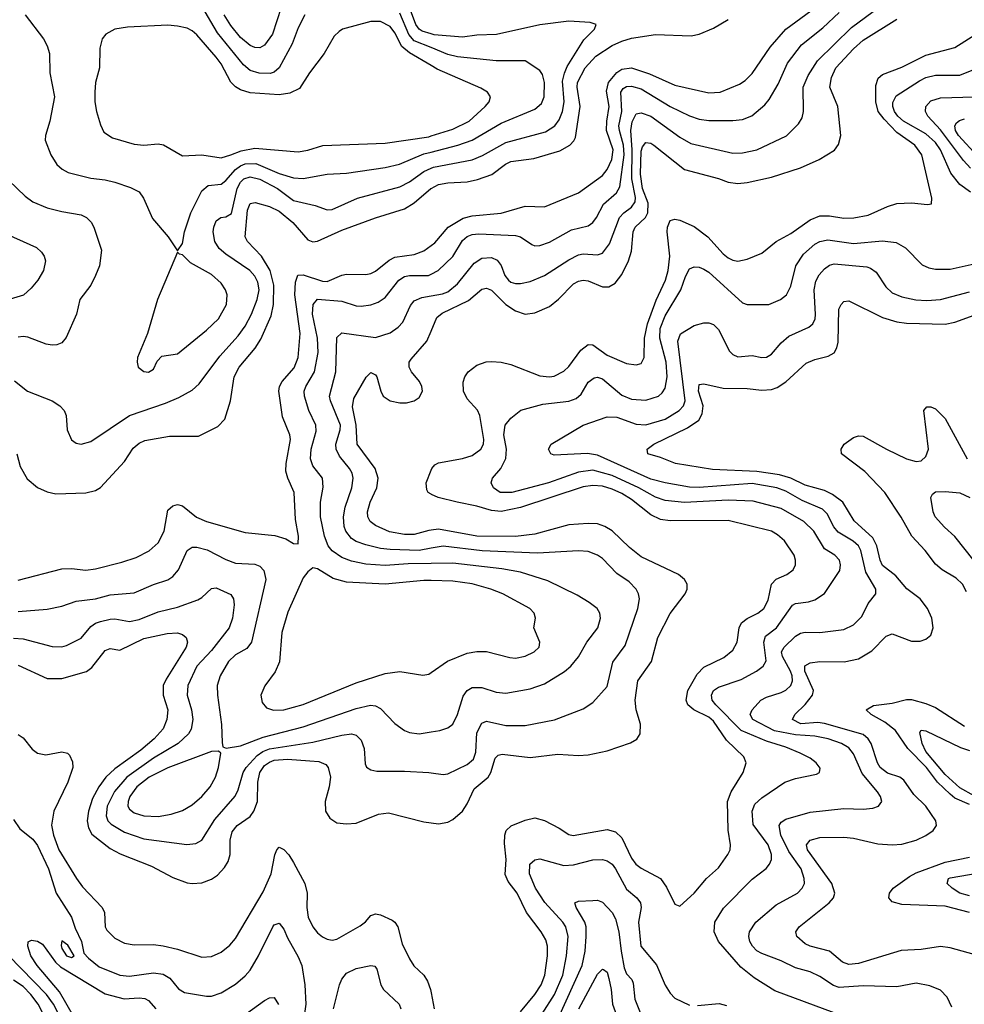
# Model space of a CAD drawing. Header units: inches. Extents: x 1308407 to 1441228, y 959628 to 1036311.
# Tile 641 of 656: x 1398296 to 1402209, y 1024809 to 1028890. Entities that reach past the tile are written whole.
import ezdxf

# ---------------------------------------------------------------- set-up
doc = ezdxf.new("R2010")
doc.units = ezdxf.units.IN
doc.header["$MEASUREMENT"] = 0
doc.layers.add('B3092', color=7, linetype='Continuous')
doc.layers.add('B4002', color=7, linetype='Continuous')

msp = doc.modelspace()

# ---------------------------------------------------------------- linework, layer by layer
at = {"layer": 'B3092', "color": 5}
for points, elevation in [([(1399476.6, 1028910), (1399450, 1028856.3), (1399425, 1028790), (1399370.1, 1028689.9), (1399350, 1028672.5), (1399333.3, 1028666.7), (1399287.8, 1028667.8), (1399250, 1028679.9), (1399222.5, 1028702.5), (1399115.5, 1028835.5), (1399050, 1028945.7)], 2860), ([(1398318, 1028910), (1398394.2, 1028810), (1398410, 1028781.6), (1398419.3, 1028750), (1398421.1, 1028670), (1398439.3, 1028570), (1398420.2, 1028470), (1398402, 1028410), (1398401.5, 1028390), (1398424.4, 1028330), (1398449.4, 1028289.4), (1398472.2, 1028270), (1398497.2, 1028257.2), (1398590, 1028232.8), (1398650, 1028226.4), (1398690, 1028216.8), (1398754.6, 1028194.6), (1398790, 1028177), (1398808.7, 1028150), (1398846.1, 1028066.1), (1398910.6, 1027990), (1398950, 1027932), (1398970, 1027962), (1398978.9, 1028010), (1399004, 1028090), (1399050, 1028180.2), (1399077, 1028203), (1399130, 1028208.8), (1399150, 1028223.4), (1399190, 1028269.7), (1399210, 1028284.3), (1399230, 1028292.1), (1399274.1, 1028294.1), (1399370, 1028251.8), (1399430, 1028235.1), (1399470, 1028232.2), (1399569.4, 1028249.4), (1399650, 1028253.6), (1399810, 1028277.3), (1399869.2, 1028290.8), (1399970, 1028334), (1400000, 1028341.5)], 2860), ([(1399379.3, 1028940.7), (1399343.3, 1028830), (1399310, 1028784.5), (1399290, 1028773.4), (1399270, 1028774.1), (1399250, 1028783.1), (1399210, 1028816.1), (1399170, 1028865.7), (1399142.6, 1028910)], 2840), ([(1400000, 1028774.1), (1399930, 1028802.5), (1399908.1, 1028828.1), (1399870, 1028916.6)], 2860), ([(1400000, 1028831.3), (1399962.5, 1028842.5), (1399950, 1028851.1), (1399937.1, 1028870), (1399915.3, 1028930)], 2840), ([(1400000, 1028699.9), (1399910, 1028752), (1399878.8, 1028778.8), (1399850, 1028835.2), (1399830, 1028861.7), (1399790, 1028882), (1399750, 1028882.1), (1399633, 1028850), (1399618.5, 1028841.5), (1399598.9, 1028821.1), (1399557.7, 1028750), (1399496.3, 1028670), (1399454.9, 1028605.1), (1399415.2, 1028584.8), (1399370, 1028577.9), (1399250, 1028586.1), (1399210, 1028599.2), (1399190, 1028611.5), (1399170, 1028631.4), (1399130, 1028706.8), (1399110, 1028734.6), (1399030, 1028827.3), (1399010, 1028844.3), (1398990, 1028854.1), (1398950, 1028863.7), (1398910, 1028866.7), (1398741.7, 1028858.3), (1398689.4, 1028850.6), (1398652.2, 1028830), (1398638, 1028810), (1398627.6, 1028772.4), (1398626.2, 1028690), (1398609.2, 1028630), (1398606.5, 1028590), (1398606.8, 1028550), (1398613.4, 1028510), (1398630, 1028454), (1398644.2, 1028424.2), (1398679.7, 1028399.7), (1398770, 1028374.2), (1398810, 1028369.3), (1398870, 1028374.7), (1398891.7, 1028371.7), (1398970, 1028325.5), (1399050, 1028329.5), (1399130, 1028317.9), (1399170, 1028329.6), (1399213.3, 1028346.7), (1399270, 1028357.6), (1399450, 1028342.8), (1399490, 1028349.5), (1399551.1, 1028368.9), (1399810, 1028378.4), (1399990, 1028404.9), (1400000, 1028408)], 2880), ([(1398180.3, 1028290), (1398318.4, 1028158.4), (1398350, 1028134.4), (1398409.5, 1028109.5), (1398470, 1028094.3), (1398550, 1028081.6), (1398573.1, 1028070), (1398591.4, 1028051.4), (1398602.4, 1028030), (1398634.7, 1027934.7), (1398625.8, 1027870), (1398610.2, 1027830), (1398590, 1027789.6), (1398544.6, 1027730), (1398531.2, 1027668.8), (1398487.7, 1027572.3), (1398470.3, 1027550), (1398450, 1027542), (1398430, 1027540.8), (1398405.3, 1027545.3), (1398330, 1027574), (1398310, 1027576.8), (1398290, 1027573.5)], 2840), ([(1398273.6, 1027393.6), (1398328.2, 1027350), (1398430, 1027310.2), (1398462.6, 1027290), (1398479.6, 1027270), (1398487.8, 1027250), (1398492, 1027190), (1398510, 1027148.2), (1398530, 1027134.4), (1398550, 1027130.3), (1398590, 1027141.5), (1398750, 1027248.8), (1398899.2, 1027300.8), (1398955.6, 1027324.4), (1399010, 1027355), (1399039, 1027381), (1399125, 1027495), (1399200.6, 1027579.4), (1399230, 1027619.7), (1399256.1, 1027670), (1399279.9, 1027730), (1399287.8, 1027770), (1399282.5, 1027802.5), (1399270, 1027827), (1399249, 1027850), (1399150, 1027917.5), (1399121.8, 1027941.8), (1399104.7, 1027970), (1399097.4, 1028010), (1399099.3, 1028030), (1399110, 1028056.9), (1399129.4, 1028070.6), (1399150, 1028072.9), (1399173.2, 1028086.8), (1399197, 1028190), (1399210, 1028216.1), (1399224.6, 1028230), (1399250, 1028238), (1399290, 1028228.7), (1399364.4, 1028190), (1399430, 1028140.5), (1399519.2, 1028119.2), (1399570, 1028101.4), (1399590, 1028102.8), (1399695.8, 1028150), (1399870, 1028196.8), (1399910, 1028218.4), (1399970, 1028260.5), (1400000, 1028274.1)], 2840), ([(1398283.8, 1027090), (1398297.7, 1027037.7), (1398327.2, 1026987.2), (1398370, 1026951.4), (1398410, 1026933), (1398445.4, 1026925.5), (1398570, 1026929.3), (1398610, 1026938), (1398630, 1026951.5), (1398730, 1027059.1), (1398765.9, 1027114.1), (1398790, 1027135.3), (1398814.6, 1027145.4), (1398916, 1027164), (1399036, 1027164), (1399116.8, 1027203.2), (1399145.8, 1027234.2), (1399169.2, 1027310), (1399184.7, 1027410), (1399205.4, 1027450), (1399271.8, 1027528.2), (1399294.6, 1027565.4), (1399337.4, 1027662.6), (1399347.6, 1027710), (1399348.6, 1027790), (1399333.2, 1027850), (1399297.6, 1027910), (1399239.6, 1027970), (1399229.9, 1027990), (1399239.9, 1028100.1), (1399250, 1028128.1), (1399271.8, 1028131.8), (1399330, 1028115.1), (1399370, 1028096.1), (1399427.4, 1028050), (1399490, 1027977.2), (1399510, 1027969.6), (1399530, 1027971.7), (1399630, 1028017.7), (1399770, 1028069.1), (1399890, 1028105.9), (1399930, 1028130.6), (1399999.2, 1028190), (1400000, 1028190.4)], 2820), ([(1398212.9, 1028012.9), (1398365.5, 1027945.5), (1398386.7, 1027926.7), (1398396.9, 1027910), (1398402, 1027890), (1398393.8, 1027850), (1398370.2, 1027810), (1398343.3, 1027776.7), (1398311.3, 1027748.7), (1398182, 1027710)], 2820), ([(1398290, 1026567.5), (1398470, 1026613.7), (1398510, 1026615.3), (1398570, 1026608.8), (1398610, 1026613.4), (1398719, 1026641), (1398778.7, 1026661.3), (1398832, 1026688), (1398870, 1026721.3), (1398894.2, 1026770), (1398910, 1026857.6), (1398930, 1026875.5), (1398950, 1026880.2), (1398970, 1026875.2), (1399028.1, 1026828.1), (1399070, 1026809.5), (1399230, 1026764.4), (1399352.1, 1026752.1), (1399397.7, 1026737.7), (1399430, 1026719.5), (1399450, 1026718), (1399450.8, 1026749.2), (1399437.8, 1026817.8), (1399433.1, 1026930), (1399405.9, 1026990), (1399398.8, 1027018.8), (1399399.9, 1027050), (1399418.1, 1027150), (1399414.4, 1027170), (1399384.6, 1027244.6), (1399369.9, 1027350), (1399372.6, 1027370), (1399383, 1027390), (1399432.6, 1027447.4), (1399449.6, 1027490.4), (1399458.1, 1027590), (1399435.1, 1027750), (1399438.5, 1027801.5), (1399448.6, 1027831.4), (1399470, 1027833.1), (1399550, 1027806.7), (1399570, 1027804.6), (1399630, 1027831.2), (1399650, 1027835.7), (1399730, 1027833.6), (1399750, 1027838), (1399770, 1027847), (1399826.3, 1027893.7), (1399850, 1027906), (1399930, 1027917.1), (1399970, 1027931.7), (1400000, 1027953.8)], 2780), ([(1400000, 1026636.1), (1399905.1, 1026634.9), (1399810, 1026627.9), (1399730, 1026633.3), (1399670, 1026645.3), (1399630, 1026661.1), (1399590, 1026688), (1399573.6, 1026710), (1399558.4, 1026750), (1399541.3, 1026830), (1399541.5, 1026890), (1399552.5, 1026952.5), (1399550, 1026989.2), (1399510, 1027041.1), (1399500.2, 1027070), (1399503.7, 1027110), (1399523.9, 1027183.9), (1399522.9, 1027210), (1399493.3, 1027270), (1399475.8, 1027330), (1399474.8, 1027350), (1399480.7, 1027370), (1399517.2, 1027430), (1399532.5, 1027510), (1399529.9, 1027570), (1399508.4, 1027670), (1399511.3, 1027710), (1399530, 1027731.3), (1399630, 1027723.8), (1399690, 1027704.4), (1399710, 1027703), (1399750, 1027708.1), (1399781.4, 1027718.6), (1399810, 1027738.2), (1399866.2, 1027810), (1399890, 1027826.1), (1399910, 1027830.1), (1399989.9, 1027830.1), (1400000, 1027835.4)], 2760), ([(1400000, 1026699), (1399950, 1026690.2), (1399830, 1026694.3), (1399790, 1026698.8), (1399730, 1026713.4), (1399690, 1026727.1), (1399670, 1026739.6), (1399646.3, 1026770), (1399639.9, 1026790), (1399636.9, 1026830), (1399644.5, 1026870), (1399671.9, 1026950), (1399677.7, 1026990), (1399673.4, 1027010), (1399662.4, 1027030), (1399620.6, 1027080.6), (1399606.1, 1027110), (1399605.5, 1027130), (1399623.5, 1027190), (1399624.1, 1027210), (1399583.4, 1027310), (1399579.6, 1027330), (1399604.7, 1027430), (1399610, 1027573.4), (1399630, 1027591.5), (1399770, 1027573.2), (1399830, 1027591.6), (1399864, 1027616), (1399883.3, 1027636.7), (1399914.9, 1027705.1), (1399930, 1027725), (1399961.2, 1027738.8), (1400000, 1027745.4)], 2740), ([(1400000, 1026774.4), (1399990, 1026773.1), (1399930, 1026756.6), (1399890, 1026755.8), (1399828, 1026768), (1399770, 1026792.9), (1399747.1, 1026810), (1399737.3, 1026830), (1399737.1, 1026850), (1399747.9, 1026890), (1399775.1, 1026950), (1399780.6, 1026990), (1399768.6, 1027030), (1399693.7, 1027130), (1399689.9, 1027209.9), (1399674.9, 1027285.1), (1399680.2, 1027319.8), (1399731.4, 1027408.6), (1399750, 1027427.4), (1399770, 1027418.3), (1399775.2, 1027410), (1399792.1, 1027350), (1399802, 1027330), (1399830, 1027310.7), (1399870, 1027302.2), (1399897.5, 1027302.5), (1399929.5, 1027310), (1399950, 1027324), (1399963.8, 1027350), (1399961.5, 1027370), (1399952, 1027390), (1399918.9, 1027430), (1399908.8, 1027450), (1399909.8, 1027470), (1399917, 1027483), (1399982.4, 1027557.6), (1400000, 1027598.9)], 2720), ([(1400000, 1026922.9), (1399987.9, 1026930), (1399981.8, 1026941.8), (1399979, 1026970), (1400000, 1027023.2)], 2680), ([(1398290, 1026437.2), (1398410, 1026446.3), (1398470, 1026459.3), (1398530, 1026479.5), (1398609.4, 1026490), (1398670, 1026506), (1398770, 1026514.1), (1398850, 1026549.5), (1398910, 1026568.1), (1398930, 1026581.8), (1398953.9, 1026610), (1398989.9, 1026690.1), (1399010, 1026703.2), (1399030, 1026703.7), (1399072.5, 1026692.5), (1399150, 1026652.1), (1399190, 1026637.9), (1399270, 1026632.9), (1399290, 1026624.5), (1399306.7, 1026606.7), (1399315.6, 1026570), (1399255.7, 1026310), (1399236.2, 1026283.8), (1399190, 1026257.4), (1399160.8, 1026230), (1399126.1, 1026170), (1399114, 1026130), (1399114.8, 1026090), (1399131.8, 1025968.2), (1399134.2, 1025894.2), (1399136.9, 1025876.9), (1399150.5, 1025870.5), (1399210, 1025880.1), (1399304.1, 1025915.9), (1399470, 1025959.3), (1399690, 1026035.5), (1399748.8, 1026048.8), (1399770, 1026045.7), (1399790, 1026035), (1399850, 1025973.2), (1399890, 1025943.9), (1399910, 1025935.2), (1399950, 1025930.2), (1400000, 1025938.4)], 2760), ([(1400000, 1026565.1), (1399970, 1026565.8), (1399810, 1026550.8), (1399650, 1026558.6), (1399594.1, 1026574.1), (1399530, 1026614), (1399510, 1026618), (1399490, 1026602), (1399470, 1026576.2), (1399405.9, 1026434.1), (1399382.2, 1026350), (1399372.1, 1026227.9), (1399353.5, 1026186.5), (1399311.1, 1026128.9), (1399295.3, 1026090), (1399300.7, 1026060.7), (1399318.4, 1026038.4), (1399347.7, 1026027.7), (1399390, 1026029.5), (1399470, 1026052.1), (1399690, 1026141.2), (1399810, 1026179.8), (1399870, 1026188.5), (1399966.3, 1026173.7), (1399990, 1026178), (1400000, 1026184.8)], 2780), ([(1398270, 1026326.9), (1398310, 1026323.8), (1398430, 1026292.5), (1398470, 1026290.9), (1398490, 1026296.3), (1398550, 1026327.1), (1398590, 1026374.8), (1398610, 1026388.9), (1398630, 1026396.1), (1398670, 1026406), (1398690, 1026406.4), (1398750, 1026395.4), (1398790, 1026403.4), (1398870, 1026435.3), (1398950, 1026455.8), (1399033.9, 1026486.1), (1399050, 1026495.2), (1399090, 1026532.9), (1399110, 1026535.5), (1399170, 1026507.6), (1399182, 1026490), (1399184.2, 1026464.2), (1399177.1, 1026410), (1399163.8, 1026370), (1399090, 1026275.8), (1399030.1, 1026210), (1398991.8, 1026130), (1398990.1, 1026090), (1399007.8, 1026030), (1399013.3, 1025990), (1399005.5, 1025950), (1398994.4, 1025930), (1398951.6, 1025890), (1398850, 1025829.9), (1398739.2, 1025750), (1398688.7, 1025691.3), (1398658.5, 1025630), (1398653.8, 1025590), (1398661, 1025570), (1398675.2, 1025555.2), (1398730, 1025523), (1398810, 1025494.9), (1398988.1, 1025471.9), (1399024.9, 1025475.1), (1399050, 1025489), (1399104.2, 1025575.8), (1399188, 1025672), (1399201.4, 1025698.6), (1399222, 1025770), (1399233.4, 1025790), (1399279.6, 1025840.4), (1399303.1, 1025856.9), (1399330, 1025868.2), (1399510, 1025896.1), (1399630, 1025924.9), (1399670.1, 1025930.1), (1399690, 1025924.5), (1399710, 1025903.7), (1399722.7, 1025870), (1399726.5, 1025806.5), (1399732.5, 1025792.5), (1399750, 1025780.3), (1399775.5, 1025775.5), (1399890, 1025776), (1399990, 1025770.2), (1400000, 1025768.8)], 2740), ([(1398290, 1026214.8), (1398410, 1026160.1), (1398470, 1026159.8), (1398571.9, 1026188.1), (1398594.9, 1026205.1), (1398650, 1026276.2), (1398670, 1026283.2), (1398710, 1026277.3), (1398810, 1026324.9), (1398906, 1026346), (1398950, 1026348.4), (1398970, 1026341.8), (1398986, 1026330), (1398990.2, 1026310), (1398984.8, 1026290), (1398902.7, 1026157.3), (1398890.5, 1026130), (1398890.1, 1026090.1), (1398909.2, 1026030), (1398905.4, 1025990), (1398889.7, 1025950.3), (1398852.5, 1025910), (1398797.4, 1025862.6), (1398690, 1025784.8), (1398652.9, 1025750), (1398623.4, 1025710), (1398597.8, 1025662.2), (1398580.6, 1025610), (1398575.6, 1025570), (1398580.6, 1025540.6), (1398594.8, 1025514.8), (1398670, 1025455.4), (1398712.5, 1025432.5), (1398842.1, 1025382.1), (1398930, 1025334.2), (1398990, 1025312.5), (1399010, 1025309.4), (1399050, 1025313.2), (1399090, 1025327.9), (1399115.1, 1025344.9), (1399144, 1025376), (1399159, 1025401), (1399167.9, 1025430), (1399167.6, 1025490), (1399175.6, 1025524.4), (1399196.8, 1025550), (1399250, 1025587.5), (1399266, 1025610), (1399280.6, 1025650), (1399281.9, 1025730), (1399289.9, 1025770), (1399310, 1025799.1), (1399330, 1025813.3), (1399350, 1025820.5), (1399404.7, 1025824.7), (1399498.3, 1025818.3), (1399534.9, 1025814.9), (1399563.3, 1025803.3), (1399574, 1025790), (1399582.7, 1025750), (1399577.1, 1025710), (1399560.9, 1025650), (1399562.6, 1025610), (1399580.5, 1025580.5), (1399610, 1025561.8), (1399650, 1025556.5), (1399690, 1025559.7), (1399782.3, 1025597.7), (1399823.4, 1025603.4), (1399970, 1025564.9), (1400000, 1025560.7)], 2720), ([(1398290, 1025927.4), (1398310, 1025913.7), (1398346.9, 1025866.9), (1398370.1, 1025850.1), (1398403.7, 1025843.7), (1398470, 1025856.2), (1398493.4, 1025850), (1398502.3, 1025842.3), (1398514.8, 1025814.8), (1398515.9, 1025790), (1398494.6, 1025730), (1398436.5, 1025610), (1398428, 1025552), (1398435.4, 1025510), (1398458.1, 1025450), (1398530.4, 1025330.4), (1398556.3, 1025296.3), (1398637.7, 1025210), (1398647.1, 1025190), (1398649.4, 1025130), (1398656.5, 1025116.5), (1398690, 1025083.5), (1398730, 1025062.5), (1398770, 1025055.5), (1398850, 1025056.8), (1398890, 1025051.9), (1398950, 1025038.3), (1399050, 1025005.2), (1399090, 1025007.7), (1399130, 1025025), (1399166, 1025054), (1399190, 1025081.8), (1399304.7, 1025275.3), (1399338.1, 1025350), (1399352, 1025428), (1399361.1, 1025450), (1399370, 1025460.3), (1399390, 1025450.2), (1399410, 1025429.2), (1399430, 1025397.5), (1399476.8, 1025310), (1399487, 1025270), (1399485.4, 1025210), (1399490.7, 1025170.7), (1399509.4, 1025130), (1399530, 1025105.8), (1399550, 1025089.2), (1399570, 1025079.1), (1399590, 1025075.5), (1399610, 1025079.7), (1399705.8, 1025134.2), (1399728.5, 1025151.5), (1399750, 1025176.9), (1399759.3, 1025180.7), (1399770, 1025183.9), (1399790, 1025179.7), (1399838.6, 1025158.6), (1399850.2, 1025150), (1399862, 1025130), (1399880.4, 1025060.4), (1399910, 1024997), (1399928.2, 1024968.2), (1399970, 1024930.3), (1399985.5, 1024905.5), (1399997.4, 1024870), (1400000, 1024856.4)], 2680), ([(1398270, 1025574.9), (1398295.9, 1025535.9), (1398350, 1025494), (1398370, 1025467.2), (1398415, 1025370), (1398447, 1025270), (1398510.1, 1025170.1), (1398525.2, 1025125.2), (1398552.1, 1025070), (1398561.3, 1025021.3), (1398580.3, 1025000.3), (1398624.5, 1024964.5), (1398710, 1024929.6), (1398750, 1024925.6), (1398850, 1024940.1), (1398890, 1024933.6), (1398917.8, 1024917.8), (1398953.5, 1024873.5), (1398978.3, 1024858.3), (1399070, 1024842.5), (1399090, 1024843), (1399130, 1024856.8), (1399190, 1024892.7), (1399230, 1024926.7), (1399250, 1024951.3), (1399285, 1025010), (1399344.6, 1025130), (1399350, 1025138.3), (1399370, 1025145.7), (1399390, 1025121.3), (1399404.5, 1025084.5), (1399450, 1025006.5), (1399464.8, 1024970), (1399476.6, 1024890), (1399480.8, 1024810), (1399473, 1024750)], 2660), ([(1398582.5, 1024650), (1398460.8, 1024860.8), (1398368.2, 1024970), (1398342.3, 1025010), (1398329.8, 1025050.2), (1398331.4, 1025068.6), (1398344.4, 1025075.6), (1398370, 1025070.3), (1398390, 1025058.6), (1398443.5, 1024983.5), (1398465.2, 1024965.2), (1398650, 1024852.1), (1398728.1, 1024831.9), (1398790, 1024836.4), (1398813.8, 1024833.8), (1398830, 1024825.4), (1398859.8, 1024790)], 2640), ([(1398466.1, 1024750), (1398436.1, 1024810), (1398407, 1024850), (1398250, 1025011.8)], 2660), ([(1399595.7, 1024790), (1399619.9, 1024890), (1399630, 1024913.2), (1399650, 1024938), (1399690, 1024957.4), (1399750, 1024970.2), (1399766.6, 1024966.6), (1399775.3, 1024955.3), (1399792.4, 1024890), (1399803, 1024870), (1399868.4, 1024810), (1399874, 1024790)], 2660), ([(1398392.4, 1024770), (1398371.7, 1024810), (1398341.8, 1024850), (1398310, 1024882.6), (1398270, 1024908.6)], 2680), ([(1399170, 1024724.1), (1399310, 1024825.2), (1399330, 1024836.1), (1399350, 1024837), (1399368.4, 1024808.4)], 2640)]:
    msp.add_lwpolyline(points, dxfattribs=dict(at, elevation=elevation))
for points, elevation in [([(1398950, 1027926), (1398866.4, 1027730), (1398824.9, 1027590), (1398784.2, 1027490), (1398782, 1027470), (1398787, 1027450), (1398810, 1027432.2), (1398830, 1027429.1), (1398850, 1027441.6), (1398865.5, 1027474.5), (1398885.2, 1027494.8), (1398950, 1027504.4), (1399070, 1027602.8), (1399119.8, 1027650), (1399152.9, 1027710), (1399155.7, 1027750), (1399148.9, 1027770), (1399130, 1027797.8), (1399090, 1027833.8), (1399002.8, 1027882.8), (1398970, 1027915.3), (1398958, 1027918)], 2860), ([(1399118.9, 1025858.9), (1399090, 1025857.3), (1398910, 1025789.9), (1398832, 1025750), (1398781.6, 1025710), (1398752.3, 1025670), (1398745, 1025650), (1398744.3, 1025630), (1398750, 1025618.6), (1398770, 1025602.9), (1398810, 1025590.6), (1398870, 1025588.1), (1398922.8, 1025597.2), (1398970, 1025612.9), (1399010, 1025635.8), (1399050.7, 1025670), (1399084.2, 1025710), (1399106.8, 1025750), (1399119.8, 1025790), (1399129, 1025850)], 2760), ([(1398470, 1025072.8), (1398467, 1025053), (1398470, 1025040.9), (1398489.2, 1025010), (1398510, 1025002.9), (1398522, 1025010), (1398494.5, 1025054.5)], 2660)]:
    msp.add_lwpolyline(points, close=True, dxfattribs=dict(at, elevation=elevation))
at = {"layer": 'B4002', "color": 5}
for points, elevation in [([(1400000, 1027745.4), (1400046.7, 1027753.3), (1400070, 1027762.4), (1400110, 1027794.8), (1400178.8, 1027881.2), (1400210, 1027901.9), (1400250, 1027904), (1400273.7, 1027893.7), (1400290.5, 1027870.5), (1400305.1, 1027830), (1400321, 1027810), (1400330, 1027802.6), (1400350, 1027797), (1400370, 1027797.2), (1400410, 1027805.5), (1400470, 1027829.5), (1400570, 1027895), (1400610, 1027915.2), (1400630, 1027919.3), (1400690, 1027915.5), (1400710, 1027922.7), (1400738.7, 1027961.3), (1400780.9, 1028070), (1400798.6, 1028090), (1400830, 1028112.4), (1400845.4, 1028134.6), (1400847, 1028153), (1400831.3, 1028230), (1400832.8, 1028350), (1400827.9, 1028430), (1400833.6, 1028466.4), (1400850, 1028500.2), (1400870, 1028504.2), (1400910, 1028490.6), (1401030, 1028402.5), (1401076.5, 1028376.5), (1401250, 1028337.2), (1401290, 1028338.5), (1401350, 1028350.1), (1401472.1, 1028407.9), (1401521.9, 1028458.1), (1401537, 1028483), (1401542.9, 1028510), (1401541.5, 1028610), (1401561.4, 1028658.6), (1401600.1, 1028719.9), (1401741.8, 1028858.2), (1401974.1, 1029030)], 2740), ([(1400000, 1027953.8), (1400015.1, 1027964.9), (1400070.6, 1028029.4), (1400133.3, 1028066.7), (1400170, 1028076.7), (1400290, 1028088.7), (1400390, 1028117.2), (1400470, 1028114.8), (1400610, 1028172.7), (1400710, 1028243.7), (1400730, 1028269.4), (1400748.8, 1028310), (1400754.1, 1028350), (1400727.2, 1028430), (1400728, 1028470), (1400738.2, 1028530), (1400726.6, 1028593.4), (1400735.3, 1028630), (1400769.2, 1028670.8), (1400790, 1028684.5), (1400830, 1028689.7), (1400905, 1028665.1), (1401010, 1028618.1), (1401150, 1028587.4), (1401197, 1028590), (1401277.8, 1028622.2), (1401301.6, 1028638.4), (1401330, 1028667.3), (1401404, 1028776), (1401469.9, 1028850), (1401573, 1028927)], 2780), ([(1400000, 1027835.4), (1400029.2, 1027850.8), (1400090, 1027908.7), (1400130, 1027974.5), (1400150, 1027992), (1400170, 1027999.9), (1400197.4, 1028002.7), (1400350, 1027995.6), (1400370, 1027989.4), (1400417.6, 1027957.6), (1400430, 1027952.7), (1400450, 1027953.9), (1400490, 1027967.5), (1400581.5, 1028018.5), (1400650, 1028035.3), (1400670, 1028049.3), (1400685.7, 1028070), (1400714, 1028126), (1400767.6, 1028172.4), (1400782.2, 1028197.8), (1400799.2, 1028330), (1400797.4, 1028370), (1400780, 1028430), (1400778.2, 1028450), (1400789.7, 1028510), (1400786.1, 1028590), (1400795.8, 1028604.2), (1400810, 1028613.1), (1400830, 1028614.6), (1400870, 1028603.7), (1400990, 1028530.1), (1401070, 1028491.6), (1401110, 1028477.9), (1401150, 1028472.5), (1401250, 1028471.5), (1401290, 1028476.6), (1401328.8, 1028491.2), (1401382.5, 1028537.5), (1401400.7, 1028559.3), (1401437.1, 1028622.9), (1401476.7, 1028710), (1401534.5, 1028785.5), (1401623.3, 1028856.7), (1401690, 1028919.6)], 2760), ([(1400000, 1027598.9), (1400024.2, 1027655.8), (1400046.4, 1027673.6), (1400154.3, 1027725.7), (1400210, 1027772.9), (1400230, 1027777.2), (1400250, 1027768.8), (1400310, 1027709.7), (1400350, 1027683.1), (1400390, 1027670.1), (1400430, 1027675.3), (1400490, 1027701.3), (1400528.3, 1027731.7), (1400590, 1027794.6), (1400610, 1027806.4), (1400630, 1027810.1), (1400650, 1027807.3), (1400710, 1027782.6), (1400736.6, 1027783.4), (1400762.5, 1027797.5), (1400790, 1027834.2), (1400818.3, 1027890), (1400830.4, 1027930), (1400837.6, 1028010), (1400846, 1028030), (1400888.3, 1028070), (1400898, 1028090), (1400899.8, 1028130), (1400876.2, 1028190), (1400867.5, 1028250), (1400870, 1028344.4), (1400876.4, 1028363.6), (1400890, 1028380.8), (1400910, 1028378.4), (1400922.3, 1028370), (1401050, 1028268.9), (1401190, 1028232), (1401230, 1028216.8), (1401270, 1028211.5), (1401310, 1028215.5), (1401410, 1028236.8), (1401530, 1028275.9), (1401608.2, 1028310), (1401670.6, 1028349.4), (1401687.2, 1028372.8), (1401698, 1028410), (1401684.9, 1028530), (1401652.1, 1028610), (1401658.5, 1028650), (1401677.2, 1028690), (1401750, 1028769.6), (1401790, 1028804.7), (1401930, 1028892)], 2720), ([(1400000, 1028190.4), (1400030, 1028206.7), (1400070, 1028214.3), (1400150, 1028218.4), (1400192.2, 1028227.8), (1400251.8, 1028248.2), (1400308.8, 1028291.2), (1400330, 1028302.1), (1400425, 1028315), (1400533.8, 1028346.2), (1400574.1, 1028370), (1400591.5, 1028388.5), (1400597.8, 1028402.2), (1400617.9, 1028530), (1400605, 1028610), (1400607, 1028630), (1400637.8, 1028690), (1400681.8, 1028738.2), (1400750, 1028783.4), (1400790, 1028801.5), (1400830, 1028813), (1400930, 1028829.1), (1401076.9, 1028823.1), (1401110, 1028830.1), (1401170, 1028855.3), (1401230, 1028890.8)], 2820), ([(1400000, 1028274.1), (1400010, 1028278.6), (1400170, 1028308.8), (1400213.3, 1028326.8), (1400310, 1028380.7), (1400474.5, 1028425.5), (1400512.5, 1028450), (1400530, 1028474.2), (1400544.8, 1028510), (1400551.6, 1028550), (1400545, 1028635), (1400552, 1028668), (1400564, 1028696), (1400633.2, 1028806.8), (1400676.8, 1028850), (1400684.5, 1028870), (1400658.9, 1028878.9), (1400570, 1028883.7), (1400450, 1028868.4), (1400271, 1028829), (1400190, 1028826.2), (1400130, 1028817.3), (1400012.4, 1028827.6), (1400000, 1028831.3)], 2840), ([(1400000, 1027023.2), (1400002.7, 1027030), (1400015.6, 1027044.4), (1400030, 1027053.1), (1400130, 1027071.2), (1400170, 1027084.2), (1400206.5, 1027110), (1400216.5, 1027130), (1400218.2, 1027150), (1400202.3, 1027250), (1400192.2, 1027272.2), (1400150, 1027319.1), (1400134.5, 1027350), (1400132.6, 1027387.4), (1400140.2, 1027410), (1400154, 1027430), (1400190, 1027457.4), (1400228, 1027472), (1400250, 1027473.1), (1400290.1, 1027470.1), (1400330, 1027460.6), (1400450, 1027414), (1400490, 1027409.5), (1400510, 1027412.9), (1400550, 1027432.6), (1400570, 1027452.7), (1400619.7, 1027520.3), (1400650, 1027543.5), (1400670, 1027542.1), (1400730, 1027499.9), (1400810, 1027465.4), (1400850, 1027459.2), (1400870, 1027464.4), (1400883.2, 1027490), (1400884.2, 1027570), (1400896.1, 1027630), (1400932, 1027728), (1400970.7, 1027810), (1400981.9, 1027850), (1400988.3, 1027910), (1400977.9, 1028010), (1400979.4, 1028030), (1400990, 1028058.2), (1401010, 1028063.2), (1401030, 1028058.4), (1401090, 1028033.2), (1401147, 1027990), (1401210, 1027919.4), (1401230, 1027902.7), (1401250, 1027892.6), (1401270, 1027889.4), (1401310, 1027898), (1401370, 1027922.8), (1401429.9, 1027970.1), (1401490, 1028003.7), (1401570, 1028059.8), (1401610, 1028077.5), (1401650, 1028077.3), (1401710, 1028066.9), (1401751.4, 1028068.6), (1401810, 1028079.2), (1401890, 1028115.3), (1401930, 1028127.8), (1401990.2, 1028130.2), (1402056.6, 1028123.4), (1402073.4, 1028126.6), (1402074, 1028150), (1402033.1, 1028330), (1402003.8, 1028370), (1401930, 1028422.8), (1401877.4, 1028477.4), (1401852.7, 1028510), (1401841.9, 1028550), (1401842.4, 1028617.6), (1401852.6, 1028647.4), (1401870, 1028662.9), (1401950, 1028693.3), (1402050, 1028742.8), (1402170, 1028774.5), (1402253.1, 1028826.9)], 2680), ([(1400000, 1028341.5), (1400110.8, 1028369.2), (1400169.9, 1028390.1), (1400290, 1028461.3), (1400430, 1028518.6), (1400456.9, 1028543.1), (1400468.7, 1028570), (1400470.4, 1028629.6), (1400462.1, 1028662.1), (1400450, 1028678.8), (1400390, 1028719.8), (1400270, 1028718.8), (1400110, 1028735.3), (1400070, 1028745.8), (1400000, 1028774.1)], 2860), ([(1400000, 1028408), (1400090, 1028435.5), (1400158, 1028470), (1400224.2, 1028530), (1400240.3, 1028550), (1400246.4, 1028570), (1400234, 1028590), (1400206.7, 1028606.7), (1400025.3, 1028685.3), (1400000, 1028699.9)], 2880), ([(1402234.9, 1028174.9), (1402190, 1028207.2), (1402153.2, 1028253.2), (1402110.9, 1028350), (1402090, 1028381.6), (1402050, 1028416.7), (1401957.5, 1028470), (1401934.1, 1028490), (1401919.7, 1028510), (1401912.6, 1028530), (1401912.9, 1028547.1), (1401926.1, 1028573.9), (1402023.3, 1028636.7), (1402050, 1028650.1), (1402090, 1028660.1), (1402190, 1028660.6), (1402310, 1028708)], 2660), ([(1402235, 1028275), (1402205.9, 1028305.9), (1402110, 1028433.7), (1402057.7, 1028490), (1402048.2, 1028510), (1402049, 1028530), (1402070, 1028554), (1402110, 1028566.6), (1402250, 1028569.6)], 2640), ([(1402264.2, 1028324.3), (1402185.2, 1028410), (1402172.4, 1028430), (1402169.1, 1028450), (1402177.2, 1028462.8), (1402188.4, 1028471.6), (1402210, 1028478.5)], 2620), ([(1401670, 1024773.4), (1401424.4, 1024864.4), (1401338.8, 1024918.8), (1401283.1, 1024963.1), (1401190, 1025069), (1401172.4, 1025110), (1401175, 1025150), (1401211.9, 1025208.1), (1401330, 1025327.3), (1401387.8, 1025372.2), (1401402, 1025390), (1401409.9, 1025410), (1401409.9, 1025430.1), (1401397, 1025470), (1401334, 1025554), (1401329.9, 1025610), (1401341.7, 1025638.3), (1401370, 1025665), (1401466, 1025730), (1401510, 1025744.7), (1401596.4, 1025763.6), (1401609.3, 1025770), (1401611.5, 1025788.5), (1401595.8, 1025810), (1401570, 1025829.7), (1401528.3, 1025850), (1401470, 1025875.4), (1401390, 1025899.2), (1401284, 1025944), (1401179.1, 1026050), (1401164.6, 1026070), (1401161.2, 1026090), (1401169.9, 1026110.1), (1401190, 1026123.7), (1401284.1, 1026155.9), (1401348.6, 1026190), (1401375.8, 1026210), (1401387.4, 1026232.6), (1401378.3, 1026310), (1401385.7, 1026334.3), (1401430.5, 1026370), (1401497.2, 1026462.8), (1401510, 1026470.1), (1401562.8, 1026477.2), (1401590, 1026485.5), (1401630, 1026512.4), (1401693.1, 1026606.9), (1401696.5, 1026630), (1401691.2, 1026650), (1401672.7, 1026670), (1401630, 1026697.3), (1401585.6, 1026770), (1401544.2, 1026810), (1401450, 1026864.2), (1401334.4, 1026894.4), (1401230, 1026898.6), (1401050, 1026889.3), (1400970, 1026897), (1400930, 1026911.1), (1400859.9, 1026950), (1400750, 1027001), (1400670, 1027023), (1400610, 1027014.6), (1400486.5, 1026970), (1400334.9, 1026930), (1400286.6, 1026930), (1400258.9, 1026950), (1400248.5, 1026970), (1400254, 1026990), (1400289.5, 1027030.5), (1400309, 1027071), (1400311.8, 1027110), (1400301.2, 1027170), (1400307, 1027210), (1400330, 1027238.8), (1400371.2, 1027271.2), (1400463.2, 1027296.8), (1400570, 1027309.5), (1400600.5, 1027319.5), (1400621.6, 1027338.4), (1400650, 1027388), (1400674.9, 1027405.1), (1400690, 1027407.8), (1400710, 1027402), (1400790, 1027334.2), (1400830, 1027316.8), (1400890, 1027313), (1400941.5, 1027330), (1400957, 1027343), (1400970, 1027362.7), (1400978.4, 1027410), (1400973.1, 1027470), (1400947, 1027570), (1400949.6, 1027610), (1400970, 1027661.9), (1401035.1, 1027770), (1401054.1, 1027825.9), (1401070, 1027856.9), (1401090, 1027865), (1401110, 1027864), (1401130, 1027856.6), (1401150, 1027843.2), (1401290, 1027716.5), (1401310, 1027709.2), (1401399, 1027710), (1401447.8, 1027730), (1401472, 1027750), (1401490, 1027785.5), (1401511.5, 1027870), (1401542.1, 1027917.9), (1401590, 1027959.6), (1401610, 1027970.6), (1401642.9, 1027977.1), (1401750, 1027962.8), (1401870, 1027973.9), (1401925.9, 1027965.9), (1401964.6, 1027944.6), (1402034.5, 1027874.5), (1402061.9, 1027861.9), (1402090, 1027855.5), (1402150, 1027856.4), (1402250, 1027877.8)], 2660), ([(1402157.7, 1024797.7), (1402138.4, 1024838.4), (1402110, 1024867.2), (1402065.5, 1024885.5), (1402010, 1024896.5), (1401930, 1024882), (1401790, 1024885.8), (1401690, 1024879.1), (1401666.8, 1024886.8), (1401610, 1024924.1), (1401570, 1024944.1), (1401510, 1024960.8), (1401449.9, 1024989.9), (1401370, 1025019.9), (1401350, 1025031.3), (1401331.3, 1025050), (1401320.2, 1025070), (1401316.1, 1025090), (1401319.1, 1025110), (1401345.8, 1025150), (1401430, 1025221.3), (1401517.2, 1025270), (1401537.8, 1025290), (1401546.5, 1025310), (1401545.5, 1025330), (1401533.5, 1025370), (1401482.6, 1025442.6), (1401449.2, 1025510), (1401442.1, 1025550), (1401450, 1025564.4), (1401470, 1025576.1), (1401570, 1025606), (1401710, 1025620.1), (1401790, 1025617.6), (1401830, 1025621.6), (1401853.6, 1025630), (1401866.6, 1025650), (1401862, 1025670), (1401848.9, 1025690), (1401786.4, 1025766.4), (1401750, 1025847.7), (1401730, 1025872.2), (1401700.8, 1025890), (1401645.1, 1025910), (1401590, 1025920.7), (1401510, 1025926.1), (1401423.1, 1025943.1), (1401332.7, 1025990), (1401321.6, 1026010), (1401329.8, 1026030), (1401365.3, 1026070), (1401390, 1026082.8), (1401450, 1026101.1), (1401470, 1026111.6), (1401489.9, 1026130.1), (1401496.7, 1026150), (1401495.3, 1026170), (1401488.9, 1026190), (1401455.8, 1026250), (1401452, 1026270), (1401462.7, 1026290), (1401510, 1026335.5), (1401530, 1026348), (1401550, 1026351.5), (1401610, 1026349.5), (1401710, 1026362.7), (1401750, 1026382), (1401784.2, 1026415.8), (1401809.9, 1026470.1), (1401842.4, 1026510), (1401842.6, 1026530), (1401800.3, 1026600.3), (1401779.9, 1026690), (1401770, 1026709), (1401748.5, 1026728.5), (1401686, 1026766), (1401668.5, 1026788.5), (1401641.4, 1026841.4), (1401621.6, 1026861.5), (1401536.7, 1026896.7), (1401470, 1026936), (1401432, 1026950), (1401330, 1026967.6), (1401110, 1026950.9), (1401070, 1026952.8), (1400970, 1026969.9), (1400910, 1026985.6), (1400690, 1027084.9), (1400648.3, 1027091.7), (1400510, 1027085.2), (1400496.2, 1027090), (1400485.7, 1027110), (1400497.6, 1027130), (1400630, 1027209), (1400730, 1027244), (1400770, 1027242.8), (1400850, 1027213.9), (1400890, 1027211), (1400970, 1027234.4), (1401027.1, 1027270), (1401045.9, 1027290), (1401051.9, 1027310), (1401022.6, 1027557.4), (1401032.7, 1027587.3), (1401090, 1027622.6), (1401130, 1027633.4), (1401150, 1027633.4), (1401170, 1027627), (1401190, 1027605.3), (1401236.5, 1027516.5), (1401250, 1027502.4), (1401270, 1027492.3), (1401330, 1027498), (1401370, 1027490.3), (1401390, 1027491.7), (1401410, 1027503.6), (1401449.8, 1027550), (1401482.3, 1027577.7), (1401564.4, 1027615.6), (1401581.2, 1027630), (1401590.4, 1027649.6), (1401591.8, 1027668.2), (1401587.1, 1027770), (1401593.9, 1027806.1), (1401607.8, 1027832.2), (1401630, 1027857.5), (1401650, 1027872.2), (1401670, 1027877.8), (1401805.6, 1027865.6), (1401820.7, 1027860.7), (1401843.4, 1027843.4), (1401883.2, 1027783.2), (1401910, 1027758.5), (1401950, 1027741.5), (1402008.6, 1027728.6), (1402053.7, 1027726.3), (1402110, 1027730.7), (1402230, 1027762.3)], 2640), ([(1402250, 1025015.2), (1402150, 1025043), (1402110, 1025049.2), (1402030, 1025036.9), (1401947.5, 1025032.5), (1401770, 1024978.9), (1401730, 1024974.1), (1401704.2, 1024984.2), (1401649.9, 1025029.9), (1401570, 1025049.9), (1401550, 1025059.9), (1401514.8, 1025090), (1401510.9, 1025110), (1401525.3, 1025130), (1401649.1, 1025230), (1401666.6, 1025250), (1401672.6, 1025270), (1401660.5, 1025310), (1401559.3, 1025450), (1401555.2, 1025470), (1401569.8, 1025490), (1401610, 1025500.7), (1401710, 1025502.2), (1401750, 1025497.9), (1401850, 1025474.6), (1401910, 1025470.1), (1401950, 1025473), (1402010, 1025489.1), (1402050, 1025508.5), (1402080.3, 1025530), (1402093.6, 1025550), (1402090.6, 1025570), (1402048.9, 1025630), (1401999.3, 1025679.3), (1401958.2, 1025738.2), (1401942.2, 1025750), (1401890, 1025767.4), (1401860.6, 1025790), (1401848.7, 1025810), (1401822.6, 1025890), (1401810.3, 1025910), (1401790, 1025928), (1401630, 1025973.6), (1401602.5, 1025977.5), (1401531.9, 1025971.9), (1401497.7, 1025990), (1401506.6, 1026010), (1401550, 1026052), (1401579.7, 1026090), (1401583.5, 1026110), (1401548.6, 1026190), (1401548.4, 1026211.6), (1401570, 1026224.1), (1401609.9, 1026230.1), (1401711.4, 1026228.6), (1401770, 1026241.5), (1401826, 1026274), (1401885.3, 1026334.7), (1401910, 1026344.8), (1401990, 1026314), (1402025.8, 1026314.2), (1402050, 1026322), (1402070, 1026338.4), (1402079.8, 1026370), (1402074, 1026410), (1402056.8, 1026450), (1402026, 1026490), (1401970.6, 1026530.6), (1401925.3, 1026585.3), (1401870, 1026627.2), (1401859.7, 1026650), (1401846.2, 1026710), (1401830, 1026742.9), (1401752.4, 1026812.4), (1401705.5, 1026890), (1401662.3, 1026922.3), (1401630, 1026938), (1401550, 1026961), (1401490, 1026990.2), (1401443.5, 1027003.5), (1401350, 1027017), (1401166.3, 1027026.3), (1401012.3, 1027050), (1400950, 1027075.6), (1400898, 1027090), (1400895.1, 1027110), (1400922.9, 1027130), (1401062.3, 1027197.7), (1401109.3, 1027230.7), (1401123, 1027257), (1401126.9, 1027290), (1401107.4, 1027350), (1401110, 1027378.3), (1401130, 1027380.7), (1401210, 1027363.2), (1401310, 1027361.2), (1401370, 1027354), (1401410, 1027356.8), (1401434.2, 1027365.8), (1401470, 1027389), (1401554.3, 1027465.7), (1401590, 1027481.4), (1401644.4, 1027495.6), (1401670, 1027509.3), (1401681.2, 1027530), (1401686.4, 1027553.6), (1401689.3, 1027690.7), (1401698.5, 1027710), (1401710, 1027721.5), (1401730, 1027724.7), (1401870, 1027656.3), (1401930, 1027637.5), (1401970, 1027631.9), (1402130, 1027628.3), (1402170, 1027636.4), (1402250, 1027665.1)], 2620), ([(1402218.2, 1026518.2), (1402200.7, 1026550), (1402175.3, 1026575.3), (1402117.3, 1026610), (1402090, 1026633.3), (1402047.1, 1026690), (1401991.7, 1026750), (1401947.6, 1026827.6), (1401879.9, 1026930), (1401796.7, 1027016.7), (1401700.7, 1027090), (1401698.7, 1027110), (1401711.6, 1027130), (1401750, 1027157.8), (1401770, 1027165.8), (1401790, 1027164.2), (1401886, 1027110), (1401970, 1027070.5), (1402010, 1027058.2), (1402030, 1027061.1), (1402050, 1027079.6), (1402060.6, 1027110), (1402041.3, 1027270), (1402054.2, 1027285.8), (1402070, 1027285.3), (1402090, 1027276.9), (1402130, 1027237), (1402220.4, 1027070)], 2580), ([(1400370, 1024777.7), (1400430.4, 1024850), (1400455.6, 1024890), (1400471.1, 1024930), (1400482.7, 1025010), (1400481.9, 1025050), (1400475.9, 1025075.9), (1400456.5, 1025110), (1400395.3, 1025190), (1400357.1, 1025270), (1400318.7, 1025318.7), (1400307.5, 1025347.6), (1400311.3, 1025410), (1400303.7, 1025476.3), (1400304.9, 1025510), (1400311, 1025530), (1400331.3, 1025548.7), (1400390, 1025572), (1400430, 1025581.5), (1400470, 1025571), (1400530, 1025539.8), (1400570, 1025513.1), (1400589.1, 1025509.1), (1400730, 1025533), (1400764.4, 1025524.4), (1400790, 1025498.5), (1400830, 1025414.2), (1400848.1, 1025390), (1400870, 1025373.6), (1400950.1, 1025330.1), (1400974.9, 1025294.9), (1401010, 1025224.4), (1401030, 1025215.5), (1401090, 1025270.3), (1401140.8, 1025330), (1401190, 1025374.7), (1401229.8, 1025430), (1401238.7, 1025450), (1401240.3, 1025470), (1401230.5, 1025530.5), (1401228.3, 1025650), (1401243.2, 1025690), (1401292.2, 1025770), (1401304.6, 1025810), (1401295.5, 1025835.5), (1401223.5, 1025903.5), (1401170, 1025982.6), (1401150, 1025998.8), (1401087.9, 1026030), (1401063.6, 1026050), (1401056.4, 1026070), (1401063.1, 1026110), (1401102.9, 1026177.1), (1401130, 1026206.6), (1401213, 1026247), (1401250, 1026276.9), (1401268.4, 1026310), (1401276.5, 1026370), (1401286.4, 1026390), (1401310, 1026408.3), (1401353.3, 1026430), (1401377.9, 1026450), (1401395.7, 1026484.3), (1401410.6, 1026550), (1401430, 1026571.6), (1401473.6, 1026590), (1401499.7, 1026610), (1401508.9, 1026631.1), (1401509.8, 1026650), (1401503.5, 1026670), (1401463.5, 1026730), (1401435.1, 1026755.1), (1401409.9, 1026769.9), (1401230, 1026814.3), (1400990, 1026812.4), (1400950, 1026818.9), (1400910, 1026837.5), (1400830, 1026900.9), (1400790, 1026926.3), (1400750, 1026944.8), (1400710, 1026956.2), (1400670, 1026959.3), (1400630, 1026953.8), (1400370, 1026867.9), (1400290, 1026851.7), (1400250, 1026855.7), (1400190, 1026873.5), (1400108.4, 1026890), (1400029.7, 1026910), (1400001.8, 1026921.8), (1400000, 1026922.9)], 2680), ([(1402250, 1026647.4), (1402170, 1026748.3), (1402126.2, 1026786.2), (1402088.2, 1026830), (1402080.4, 1026850), (1402069.8, 1026910.2), (1402076.6, 1026923.4), (1402090, 1026933.1), (1402130, 1026934), (1402190, 1026929.1), (1402231.5, 1026910)], 2560), ([(1400000, 1025560.7), (1400030, 1025556.5), (1400070, 1025564.7), (1400090, 1025575.2), (1400130, 1025609.2), (1400150, 1025640.2), (1400178.3, 1025701.7), (1400236.9, 1025750), (1400247.7, 1025770), (1400265.4, 1025830), (1400278.4, 1025841.6), (1400294.7, 1025845.3), (1400410, 1025832.7), (1400525.7, 1025845.7), (1400610, 1025839.7), (1400650, 1025842.9), (1400730, 1025859.7), (1400826.7, 1025893.3), (1400851.8, 1025908.2), (1400865.4, 1025930), (1400867.1, 1025970), (1400849.2, 1026030), (1400845.6, 1026070), (1400857, 1026150), (1400913.5, 1026230), (1400939.6, 1026330), (1400991, 1026429), (1401052.1, 1026510), (1401060.4, 1026530), (1401060.4, 1026550), (1401049.7, 1026570), (1401024.7, 1026590), (1400870, 1026664.4), (1400821.8, 1026701.8), (1400750, 1026771.2), (1400720.4, 1026790), (1400690, 1026800.2), (1400650, 1026801.9), (1400570, 1026795.9), (1400430, 1026757.4), (1400350, 1026748.4), (1400190, 1026749.3), (1400030, 1026778.3), (1400000, 1026774.4)], 2720), ([(1400000, 1025768.8), (1400050, 1025761.8), (1400070, 1025763.9), (1400150, 1025802.8), (1400175.3, 1025824.7), (1400185.9, 1025854.1), (1400190, 1025934), (1400210, 1025975), (1400230, 1025982.5), (1400310, 1025965), (1400390, 1025965), (1400511.6, 1025988.4), (1400630, 1026034.2), (1400670, 1026060.3), (1400730, 1026126.7), (1400753.3, 1026226.7), (1400803.5, 1026296.5), (1400857, 1026450), (1400863.4, 1026490), (1400859.8, 1026510), (1400849.8, 1026530), (1400820.2, 1026560.2), (1400770, 1026594.8), (1400710, 1026656.5), (1400690, 1026670.6), (1400650, 1026685.4), (1400610, 1026689.1), (1400440.7, 1026679.3), (1400211.4, 1026688.6), (1400050, 1026707.8), (1400000, 1026699)], 2740), ([(1400000, 1025938.4), (1400035.8, 1025944.2), (1400070, 1025954.4), (1400090, 1025970.3), (1400109.9, 1026010.1), (1400133.2, 1026086.8), (1400149.9, 1026110.1), (1400170, 1026121.6), (1400210, 1026122.1), (1400270, 1026103), (1400310, 1026099.2), (1400410, 1026116.3), (1400470, 1026137.7), (1400552, 1026188), (1400578.2, 1026210), (1400611, 1026249), (1400645.7, 1026310), (1400690.7, 1026370), (1400701.6, 1026410), (1400699.3, 1026430), (1400688.2, 1026450), (1400654.5, 1026474.5), (1400604.8, 1026504.8), (1400483.9, 1026563.9), (1400370, 1026600.4), (1400293.6, 1026613.6), (1400090, 1026637.2), (1400000, 1026636.1)], 2760), ([(1400000, 1026184.8), (1400068.5, 1026231.5), (1400150, 1026265), (1400190, 1026271), (1400230, 1026271.1), (1400325.9, 1026245.9), (1400350, 1026244.1), (1400390, 1026251.9), (1400426.6, 1026270), (1400447.4, 1026290), (1400450.8, 1026310), (1400425.1, 1026370), (1400431.9, 1026410), (1400427.1, 1026430), (1400409.6, 1026450), (1400297.4, 1026510), (1400247.8, 1026530), (1400170, 1026551.2), (1400090, 1026563), (1400000, 1026565.1)], 2780), ([(1402230, 1025636.6), (1402170, 1025663.9), (1402150, 1025680.3), (1402097.5, 1025730), (1402052.3, 1025790), (1401974.3, 1025870), (1401924.2, 1025944.2), (1401879.2, 1025979.2), (1401822.9, 1026010), (1401802.8, 1026030), (1401832.1, 1026047.9), (1401910, 1026057.2), (1401970, 1026072.3), (1401990, 1026072.2), (1402050, 1026056.1), (1402090, 1026039.3), (1402210, 1025962.5)], 2580), ([(1402250, 1025673.6), (1402190, 1025706.6), (1402130, 1025761.8), (1402050, 1025857), (1402033.6, 1025890), (1402025, 1025935), (1402030, 1025945.5), (1402050, 1025942.3), (1402193.5, 1025873.5), (1402230, 1025861.1)], 2560), ([(1400460.5, 1024770), (1400510.6, 1024849.4), (1400545.9, 1024930), (1400561.6, 1025010), (1400567.5, 1025090), (1400558.8, 1025130), (1400546.1, 1025150), (1400470.8, 1025230.8), (1400433, 1025290), (1400408.2, 1025350), (1400408.7, 1025390), (1400430, 1025408.5), (1400450, 1025411.6), (1400550, 1025384.4), (1400590, 1025387.3), (1400670, 1025408.1), (1400710, 1025408.8), (1400730, 1025403.7), (1400750, 1025389.4), (1400763.8, 1025370), (1400810, 1025286.3), (1400852.8, 1025250), (1400867.2, 1025230), (1400870.1, 1025210), (1400859.2, 1025150), (1400869.4, 1025050), (1400933.4, 1024973.4), (1400970, 1024888.4), (1400990, 1024854.9), (1401010, 1024834.6), (1401070, 1024805.2)], 2660), ([(1402230, 1025190.3), (1402130, 1025216.3), (1401950, 1025222.8), (1401910, 1025233.7), (1401896.4, 1025250), (1401898.4, 1025270), (1401914.5, 1025290), (1401981.5, 1025338.5), (1402010, 1025353.4), (1402130, 1025398.8), (1402230, 1025419.5)], 2580), ([(1402230, 1025259), (1402190.8, 1025270), (1402158.6, 1025290), (1402138.2, 1025310), (1402143.9, 1025330), (1402150, 1025332.7), (1402270, 1025353.4)], 2560), ([(1400526.7, 1024750), (1400626.1, 1024970), (1400638.1, 1025030), (1400642.3, 1025090), (1400641.7, 1025130), (1400636.6, 1025150), (1400600.8, 1025210), (1400595.1, 1025230), (1400610, 1025236.1), (1400670, 1025239.7), (1400690, 1025240.2), (1400710, 1025233), (1400749.6, 1025189.6), (1400763.4, 1025163.4), (1400778.1, 1025110), (1400786.7, 1025030), (1400800.1, 1024960.1), (1400810, 1024935.9), (1400831.5, 1024911.5), (1400837.4, 1024897.4), (1400843.7, 1024830), (1400891.8, 1024710)], 2640), ([(1400611.8, 1024790), (1400690, 1024934.2), (1400710, 1024955.2), (1400714.1, 1024954.1), (1400730, 1024942), (1400736.8, 1024916.8), (1400746.4, 1024870), (1400751, 1024810), (1400779.9, 1024730)], 2620), ([(1400000, 1024856.4), (1400012.9, 1024790)], 2680), ([(1401103.6, 1024803.6), (1401192.7, 1024812.7), (1401223.8, 1024803.8)], 2660)]:
    msp.add_lwpolyline(points, dxfattribs=dict(at, elevation=elevation))

doc.saveas('drawing.dxf')
